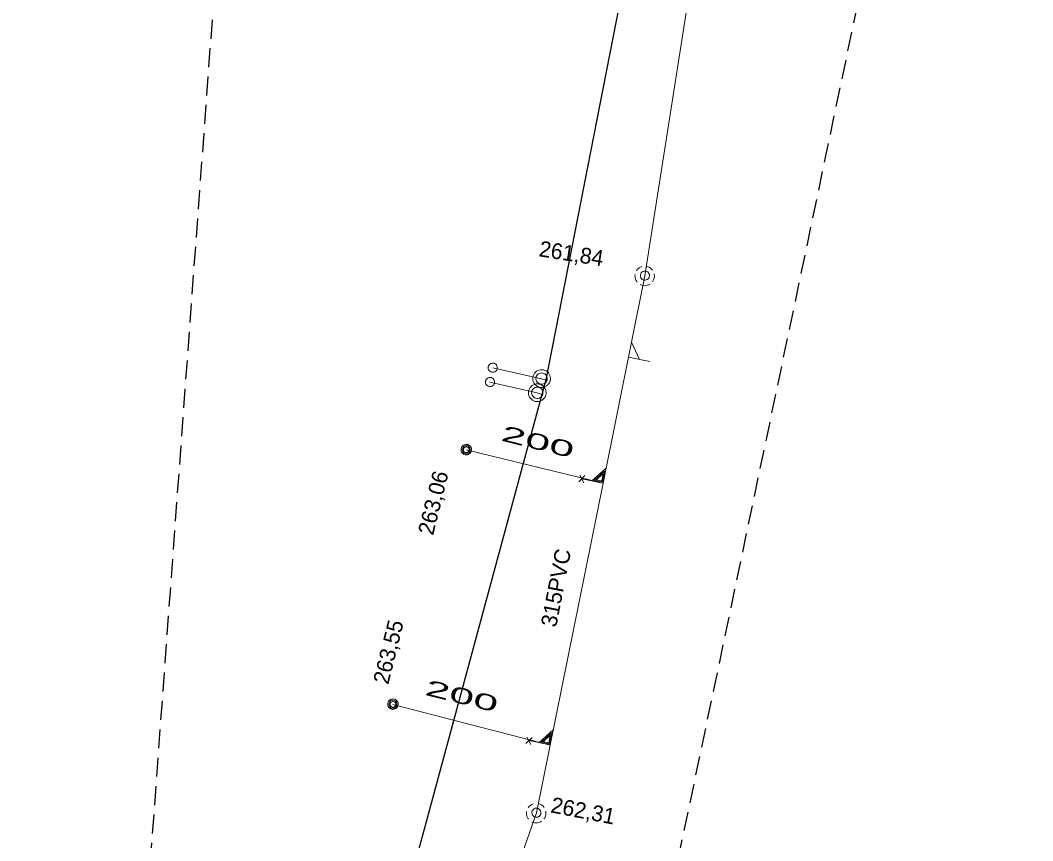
# Model space of a CAD drawing. Extents: x -732074 to -731966, y -1048695 to -1047982.
# Drawn here: x -732037.8 to -731986.5, y -1048195.3 to -1048153.7 of the extents above; entities that cross this region are included whole.
import ezdxf

# ---------------------------------------------------------------- set-up
doc = ezdxf.new("R2010")
doc.units = 0
doc.header["$LTSCALE"] = 0.32
doc.linetypes.add('MEDIUM_DASHED', pattern=[4.5, 3, -1.5])
doc.layers.add('1', color=7, linetype='Continuous')
for name, color, linetype, lineweight in [('18', 7, 'Continuous', 13), ('20', 7, 'Continuous', 13), ('49', 7, 'Continuous', 13), ('63', 7, 'MEDIUM_DASHED', 25), ('8', 7, 'Continuous', 13)]:
    doc.layers.add(name, color=color, linetype=linetype, lineweight=lineweight)

msp = doc.modelspace()

# ---------------------------------------------------------------- linework, layer by layer
at = {"layer": '18'}
for p, q in [((-732009.504, -1048177.097), (-732009.191, -1048176.781)), ((-732009.45, -1048176.762), (-732009.252, -1048177.143)), ((-732012.18, -1048190.343), (-732011.867, -1048190.027)), ((-732012.126, -1048190.008), (-732011.928, -1048190.389))]:
    msp.add_line(p, q, dxfattribs=at)
for points in [[(-732006.658, -1048166.599), (-732006.664, -1048166.676), (-732006.659, -1048166.753), (-732006.642, -1048166.828), (-732006.613, -1048166.899), (-732006.573, -1048166.965), (-732006.557, -1048166.987)], [(-732006.313, -1048166.207), (-732006.384, -1048166.235), (-732006.451, -1048166.274), (-732006.511, -1048166.322), (-732006.562, -1048166.379), (-732006.586, -1048166.413)], [(-732005.772, -1048166.39), (-732005.822, -1048166.332), (-732005.88, -1048166.282), (-732005.945, -1048166.241), (-732006.016, -1048166.212), (-732006.065, -1048166.198)], [(-732005.777, -1048166.976), (-732005.736, -1048166.911), (-732005.705, -1048166.841), (-732005.686, -1048166.766), (-732005.678, -1048166.69), (-732005.683, -1048166.613), (-732005.689, -1048166.578)], [(-732006.4, -1048167.116), (-732006.33, -1048167.147), (-732006.255, -1048167.166), (-732006.179, -1048167.173), (-732006.102, -1048167.168), (-732006.027, -1048167.151), (-732005.955, -1048167.123), (-732005.895, -1048167.088)], [(-732005.918, -1048171.009), (-732006.993, -1048170.792), (-732006.84, -1048170.033), (-732006.428, -1048170.905)], [(-732009.355, -1048176.945), (-732008.281, -1048177.162), (-732008.128, -1048176.406), (-732008.847, -1048177.048)], [(-732008.722, -1048177.021), (-732008.314, -1048177.103), (-732008.202, -1048176.55), (-732008.723, -1048177.021)], [(-732008.63, -1048176.992), (-732008.345, -1048177.049), (-732008.271, -1048176.686), (-732008.63, -1048176.994)], [(-732012.031, -1048190.191), (-732010.957, -1048190.408), (-732010.804, -1048189.652), (-732011.523, -1048190.294)], [(-732011.398, -1048190.267), (-732010.99, -1048190.349), (-732010.878, -1048189.796), (-732011.399, -1048190.267)], [(-732011.306, -1048190.238), (-732011.021, -1048190.295), (-732010.947, -1048189.932), (-732011.306, -1048190.24)], [(-732012.147, -1048193.779), (-732012.152, -1048193.856), (-732012.147, -1048193.933), (-732012.13, -1048194.008), (-732012.102, -1048194.079), (-732012.061, -1048194.145), (-732012.046, -1048194.167)], [(-732011.802, -1048193.387), (-732011.873, -1048193.415), (-732011.94, -1048193.454), (-732012, -1048193.502), (-732012.051, -1048193.559), (-732012.075, -1048193.593)], [(-732011.261, -1048193.57), (-732011.311, -1048193.512), (-732011.369, -1048193.462), (-732011.434, -1048193.421), (-732011.505, -1048193.392), (-732011.554, -1048193.378)], [(-732011.266, -1048194.156), (-732011.225, -1048194.091), (-732011.194, -1048194.021), (-732011.174, -1048193.946), (-732011.167, -1048193.87), (-732011.172, -1048193.793), (-732011.178, -1048193.758)], [(-732011.889, -1048194.296), (-732011.819, -1048194.327), (-732011.744, -1048194.346), (-732011.668, -1048194.353), (-732011.591, -1048194.348), (-732011.516, -1048194.331), (-732011.444, -1048194.303), (-732011.384, -1048194.268)]]:
    msp.add_lwpolyline(points, dxfattribs=at)
for points in [[(-732005.929, -1048166.659), (-732005.935, -1048166.607), (-732005.953, -1048166.557), (-732005.981, -1048166.513), (-732006.019, -1048166.476), (-732006.064, -1048166.449), (-732006.114, -1048166.433), (-732006.166, -1048166.428), (-732006.218, -1048166.435), (-732006.267, -1048166.454), (-732006.311, -1048166.484), (-732006.346, -1048166.523), (-732006.372, -1048166.568), (-732006.387, -1048166.619), (-732006.39, -1048166.671), (-732006.382, -1048166.723), (-732006.361, -1048166.771), (-732006.331, -1048166.814), (-732006.291, -1048166.849), (-732006.245, -1048166.873), (-732006.194, -1048166.887), (-732006.142, -1048166.889), (-732006.09, -1048166.879), (-732006.042, -1048166.857), (-732006, -1048166.825), (-732005.967, -1048166.785), (-732005.943, -1048166.738), (-732005.931, -1048166.687)], [(-732014.935, -1048175.467), (-732014.941, -1048175.411), (-732014.958, -1048175.358), (-732014.987, -1048175.309), (-732015.025, -1048175.268), (-732015.071, -1048175.236), (-732015.123, -1048175.214), (-732015.178, -1048175.203), (-732015.234, -1048175.205), (-732015.289, -1048175.218), (-732015.34, -1048175.243), (-732015.384, -1048175.278), (-732015.42, -1048175.321), (-732015.445, -1048175.371), (-732015.46, -1048175.426), (-732015.463, -1048175.482), (-732015.454, -1048175.537), (-732015.433, -1048175.59), (-732015.402, -1048175.636), (-732015.362, -1048175.675), (-732015.314, -1048175.705), (-732015.261, -1048175.724), (-732015.205, -1048175.731), (-732015.149, -1048175.727), (-732015.095, -1048175.71), (-732015.046, -1048175.683), (-732015.004, -1048175.645), (-732014.971, -1048175.6), (-732014.948, -1048175.549), (-732014.936, -1048175.494)], [(-732014.994, -1048175.47), (-732015, -1048175.421), (-732015.018, -1048175.375), (-732015.046, -1048175.334), (-732015.083, -1048175.301), (-732015.127, -1048175.279), (-732015.175, -1048175.267), (-732015.224, -1048175.267), (-732015.272, -1048175.279), (-732015.316, -1048175.302), (-732015.353, -1048175.335), (-732015.381, -1048175.376), (-732015.398, -1048175.423), (-732015.404, -1048175.472), (-732015.397, -1048175.521), (-732015.379, -1048175.567), (-732015.351, -1048175.607), (-732015.314, -1048175.64), (-732015.27, -1048175.662), (-732015.221, -1048175.674), (-732015.172, -1048175.673), (-732015.124, -1048175.661), (-732015.081, -1048175.637), (-732015.044, -1048175.604), (-732015.016, -1048175.563), (-732015, -1048175.516)], [(-732015.053, -1048175.474), (-732015.059, -1048175.432), (-732015.076, -1048175.394), (-732015.104, -1048175.363), (-732015.139, -1048175.34), (-732015.179, -1048175.329), (-732015.221, -1048175.329), (-732015.261, -1048175.341), (-732015.296, -1048175.364), (-732015.323, -1048175.396), (-732015.34, -1048175.434), (-732015.345, -1048175.475), (-732015.339, -1048175.517), (-732015.321, -1048175.554), (-732015.293, -1048175.586), (-732015.257, -1048175.608), (-732015.217, -1048175.619), (-732015.175, -1048175.618), (-732015.135, -1048175.605), (-732015.101, -1048175.582), (-732015.074, -1048175.549), (-732015.058, -1048175.511)], [(-732018.646, -1048188.347), (-732018.652, -1048188.291), (-732018.669, -1048188.238), (-732018.698, -1048188.189), (-732018.736, -1048188.148), (-732018.782, -1048188.116), (-732018.834, -1048188.094), (-732018.889, -1048188.083), (-732018.945, -1048188.085), (-732019, -1048188.098), (-732019.051, -1048188.123), (-732019.095, -1048188.158), (-732019.131, -1048188.201), (-732019.156, -1048188.251), (-732019.171, -1048188.306), (-732019.174, -1048188.362), (-732019.165, -1048188.417), (-732019.144, -1048188.47), (-732019.113, -1048188.516), (-732019.073, -1048188.555), (-732019.025, -1048188.585), (-732018.972, -1048188.604), (-732018.916, -1048188.611), (-732018.86, -1048188.607), (-732018.806, -1048188.59), (-732018.757, -1048188.563), (-732018.715, -1048188.525), (-732018.682, -1048188.48), (-732018.659, -1048188.429), (-732018.647, -1048188.374)], [(-732018.705, -1048188.35), (-732018.711, -1048188.301), (-732018.729, -1048188.255), (-732018.757, -1048188.214), (-732018.794, -1048188.181), (-732018.838, -1048188.159), (-732018.886, -1048188.147), (-732018.935, -1048188.147), (-732018.983, -1048188.159), (-732019.027, -1048188.182), (-732019.064, -1048188.215), (-732019.092, -1048188.256), (-732019.109, -1048188.303), (-732019.115, -1048188.352), (-732019.108, -1048188.401), (-732019.09, -1048188.447), (-732019.062, -1048188.487), (-732019.025, -1048188.52), (-732018.981, -1048188.542), (-732018.932, -1048188.554), (-732018.883, -1048188.553), (-732018.835, -1048188.541), (-732018.792, -1048188.517), (-732018.755, -1048188.484), (-732018.727, -1048188.443), (-732018.711, -1048188.396)], [(-732018.764, -1048188.354), (-732018.77, -1048188.312), (-732018.787, -1048188.274), (-732018.815, -1048188.243), (-732018.85, -1048188.22), (-732018.89, -1048188.209), (-732018.932, -1048188.209), (-732018.972, -1048188.221), (-732019.007, -1048188.244), (-732019.034, -1048188.276), (-732019.051, -1048188.314), (-732019.056, -1048188.355), (-732019.05, -1048188.397), (-732019.032, -1048188.434), (-732019.004, -1048188.466), (-732018.968, -1048188.488), (-732018.928, -1048188.499), (-732018.886, -1048188.498), (-732018.846, -1048188.485), (-732018.812, -1048188.462), (-732018.785, -1048188.429), (-732018.769, -1048188.391)], [(-732011.418, -1048193.839), (-732011.424, -1048193.787), (-732011.441, -1048193.737), (-732011.47, -1048193.693), (-732011.508, -1048193.656), (-732011.553, -1048193.629), (-732011.603, -1048193.613), (-732011.655, -1048193.608), (-732011.706, -1048193.615), (-732011.755, -1048193.634), (-732011.799, -1048193.664), (-732011.835, -1048193.703), (-732011.861, -1048193.748), (-732011.875, -1048193.799), (-732011.879, -1048193.851), (-732011.87, -1048193.903), (-732011.85, -1048193.951), (-732011.82, -1048193.994), (-732011.78, -1048194.029), (-732011.733, -1048194.053), (-732011.683, -1048194.067), (-732011.63, -1048194.069), (-732011.579, -1048194.059), (-732011.531, -1048194.037), (-732011.489, -1048194.005), (-732011.456, -1048193.965), (-732011.432, -1048193.918), (-732011.419, -1048193.867)]]:
    msp.add_lwpolyline(points, close=True, dxfattribs=at)
at = {"layer": '20'}
for points in [[(-732006.16, -1048166.67), (-732003.873, -1048152.041), (-732002.097, -1048140.675), (-732000.892, -1048132.965), (-731999.239, -1048122.39)], [(-732006.16, -1048166.67), (-732003.873, -1048152.041), (-732002.097, -1048140.675), (-732000.892, -1048132.965), (-731999.239, -1048122.39)], [(-732011.649, -1048193.85), (-732010.956, -1048190.415), (-732008.28, -1048177.169), (-732006.16, -1048166.67)], [(-732011.649, -1048193.85), (-732010.956, -1048190.415), (-732008.28, -1048177.169), (-732006.16, -1048166.67)], [(-732024.989, -1048232), (-732013.598, -1048199.421), (-732011.649, -1048193.85)], [(-732024.989, -1048232), (-732013.598, -1048199.421), (-732011.649, -1048193.85)]]:
    msp.add_lwpolyline(points, dxfattribs=at)
at = {"layer": '49'}
for p, q in [((-732015.199, -1048175.48), (-732008.28, -1048177.169)), ((-732015.199, -1048175.48), (-732008.28, -1048177.169)), ((-732018.91, -1048188.36), (-732010.956, -1048190.415)), ((-732018.91, -1048188.36), (-732010.956, -1048190.415))]:
    msp.add_line(p, q, dxfattribs=at)
at = {"layer": '63'}
for points in [[(-732069.268, -1048320.571), (-732031.703, -1048203.502), (-732026.193, -1048128.486), (-732054.591, -1048051.968)], [(-732014.559, -1048054.287), (-731986.534, -1048110.653), (-731986.533, -1048110.655), (-731986.533, -1048110.657), (-731986.533, -1048110.659), (-732043.346, -1048381.295)]]:
    msp.add_lwpolyline(points, dxfattribs=at)
at = {"layer": '8'}
for p, q in [((-732011.39, -1048171.88), (-732013.862, -1048171.33)), ((-732011.609, -1048172.6), (-732014, -1048172.057)), ((-732011.172, -1048171.929), (-732011.39, -1048171.88)), ((-732011.368, -1048172.669), (-732011.609, -1048172.6))]:
    msp.add_line(p, q, dxfattribs=at)
at = {"layer": '8', "lineweight": 25}
msp.add_lwpolyline([(-732017.71, -1048097.66), (-732014.489, -1048102.34), (-732013.919, -1048103.111), (-732010.875, -1048108.055), (-732007.12, -1048116.101), (-732004.818, -1048129.764), (-732005.61, -1048138.74), (-732006.8, -1048149.62), (-732011.172, -1048171.929), (-732011.368, -1048172.669), (-732018.564, -1048199.221), (-732025.78, -1048218.541), (-732027.664, -1048223.962), (-732033.46, -1048240.64)], dxfattribs=at)
at = {"layer": '8'}
for points in [[(-732013.637, -1048171.384), (-732013.628, -1048171.333), (-732013.631, -1048171.28), (-732013.646, -1048171.23), (-732013.672, -1048171.183), (-732013.707, -1048171.145), (-732013.751, -1048171.115), (-732013.799, -1048171.096), (-732013.851, -1048171.088), (-732013.904, -1048171.093), (-732013.954, -1048171.109), (-732013.999, -1048171.137), (-732014.036, -1048171.172), (-732014.065, -1048171.217), (-732014.083, -1048171.266), (-732014.09, -1048171.318), (-732014.083, -1048171.37), (-732014.066, -1048171.42), (-732014.038, -1048171.465), (-732014, -1048171.501), (-732013.955, -1048171.529), (-732013.906, -1048171.545), (-732013.853, -1048171.55), (-732013.801, -1048171.543), (-732013.752, -1048171.524), (-732013.709, -1048171.495), (-732013.673, -1048171.456), (-732013.647, -1048171.411)], [(-732010.957, -1048171.994), (-732010.943, -1048171.922), (-732010.94, -1048171.849), (-732010.949, -1048171.777), (-732010.971, -1048171.707), (-732011.003, -1048171.64), (-732011.045, -1048171.581), (-732011.096, -1048171.53), (-732011.156, -1048171.487), (-732011.221, -1048171.454), (-732011.292, -1048171.432), (-732011.364, -1048171.423), (-732011.438, -1048171.426), (-732011.509, -1048171.439), (-732011.578, -1048171.465), (-732011.641, -1048171.502), (-732011.697, -1048171.548), (-732011.746, -1048171.604), (-732011.785, -1048171.665), (-732011.813, -1048171.733), (-732011.829, -1048171.805), (-732011.833, -1048171.877), (-732011.826, -1048171.95), (-732011.808, -1048172.021), (-732011.777, -1048172.087), (-732011.736, -1048172.148), (-732011.686, -1048172.201), (-732011.628, -1048172.246), (-732011.563, -1048172.281), (-732011.494, -1048172.304), (-732011.421, -1048172.315), (-732011.348, -1048172.315), (-732011.276, -1048172.302), (-732011.207, -1048172.279), (-732011.142, -1048172.244), (-732011.084, -1048172.199), (-732011.035, -1048172.145), (-732010.995, -1048172.084), (-732010.965, -1048172.018)], [(-732011.112, -1048171.949), (-732011.102, -1048171.892), (-732011.103, -1048171.833), (-732011.116, -1048171.776), (-732011.141, -1048171.723), (-732011.175, -1048171.676), (-732011.219, -1048171.637), (-732011.27, -1048171.608), (-732011.326, -1048171.589), (-732011.384, -1048171.583), (-732011.443, -1048171.589), (-732011.499, -1048171.606), (-732011.549, -1048171.634), (-732011.594, -1048171.672), (-732011.63, -1048171.719), (-732011.656, -1048171.771), (-732011.67, -1048171.828), (-732011.673, -1048171.886), (-732011.663, -1048171.944), (-732011.642, -1048171.998), (-732011.61, -1048172.048), (-732011.569, -1048172.089), (-732011.52, -1048172.122), (-732011.466, -1048172.144), (-732011.409, -1048172.154), (-732011.35, -1048172.154), (-732011.293, -1048172.14), (-732011.24, -1048172.115), (-732011.194, -1048172.081), (-732011.155, -1048172.037), (-732011.126, -1048171.986)], [(-732013.775, -1048172.112), (-732013.766, -1048172.06), (-732013.769, -1048172.007), (-732013.784, -1048171.957), (-732013.81, -1048171.911), (-732013.845, -1048171.872), (-732013.889, -1048171.843), (-732013.937, -1048171.823), (-732013.989, -1048171.815), (-732014.041, -1048171.82), (-732014.092, -1048171.836), (-732014.137, -1048171.863), (-732014.174, -1048171.899), (-732014.203, -1048171.944), (-732014.221, -1048171.993), (-732014.228, -1048172.045), (-732014.221, -1048172.097), (-732014.204, -1048172.147), (-732014.176, -1048172.192), (-732014.138, -1048172.228), (-732014.093, -1048172.256), (-732014.044, -1048172.272), (-732013.991, -1048172.277), (-732013.939, -1048172.27), (-732013.89, -1048172.251), (-732013.847, -1048172.222), (-732013.811, -1048172.183), (-732013.785, -1048172.138)], [(-732011.176, -1048172.715), (-732011.162, -1048172.643), (-732011.159, -1048172.57), (-732011.168, -1048172.497), (-732011.19, -1048172.427), (-732011.221, -1048172.361), (-732011.263, -1048172.302), (-732011.315, -1048172.25), (-732011.374, -1048172.207), (-732011.44, -1048172.174), (-732011.51, -1048172.153), (-732011.583, -1048172.143), (-732011.656, -1048172.145), (-732011.727, -1048172.159), (-732011.796, -1048172.185), (-732011.86, -1048172.222), (-732011.916, -1048172.268), (-732011.964, -1048172.323), (-732012.003, -1048172.385), (-732012.031, -1048172.453), (-732012.048, -1048172.524), (-732012.052, -1048172.597), (-732012.046, -1048172.669), (-732012.027, -1048172.741), (-732011.996, -1048172.807), (-732011.955, -1048172.868), (-732011.905, -1048172.921), (-732011.848, -1048172.966), (-732011.783, -1048173), (-732011.713, -1048173.024), (-732011.641, -1048173.035), (-732011.568, -1048173.035), (-732011.495, -1048173.023), (-732011.426, -1048172.999), (-732011.362, -1048172.965), (-732011.304, -1048172.919), (-732011.254, -1048172.866), (-732011.214, -1048172.805), (-732011.184, -1048172.738)], [(-732011.331, -1048172.669), (-732011.321, -1048172.612), (-732011.322, -1048172.553), (-732011.335, -1048172.497), (-732011.36, -1048172.443), (-732011.394, -1048172.396), (-732011.438, -1048172.357), (-732011.489, -1048172.328), (-732011.545, -1048172.309), (-732011.602, -1048172.303), (-732011.661, -1048172.309), (-732011.717, -1048172.326), (-732011.768, -1048172.354), (-732011.812, -1048172.392), (-732011.849, -1048172.438), (-732011.875, -1048172.49), (-732011.889, -1048172.547), (-732011.892, -1048172.606), (-732011.882, -1048172.664), (-732011.861, -1048172.718), (-732011.829, -1048172.768), (-732011.788, -1048172.809), (-732011.74, -1048172.842), (-732011.686, -1048172.864), (-732011.628, -1048172.874), (-732011.57, -1048172.874), (-732011.513, -1048172.86), (-732011.46, -1048172.835), (-732011.413, -1048172.801), (-732011.374, -1048172.757), (-732011.345, -1048172.706)]]:
    msp.add_lwpolyline(points, close=True, dxfattribs=at)

# ---------------------------------------------------------------- texts
at = {"layer": '1'}
for s, rotation, p in [('261,84', 351, (-732011.556, -1048165.678)), ('263,06', 76, (-732016.881, -1048179.839)), ('315PVC', 79, (-732010.649, -1048184.488)), ('263,55', 76, (-732019.15, -1048187.384)), ('262,31', 349, (-732010.966, -1048193.816))]:
    msp.add_text(s, height=0.8, rotation=rotation, dxfattribs=at).set_placement(p)
at = {"layer": '1', "width": 2.1}
for p in [(-732013.494, -1048174.997), (-732017.341, -1048187.863)]:
    msp.add_text('200 ', height=0.8, rotation=346, dxfattribs=at).set_placement(p)

doc.saveas('drawing.dxf')
